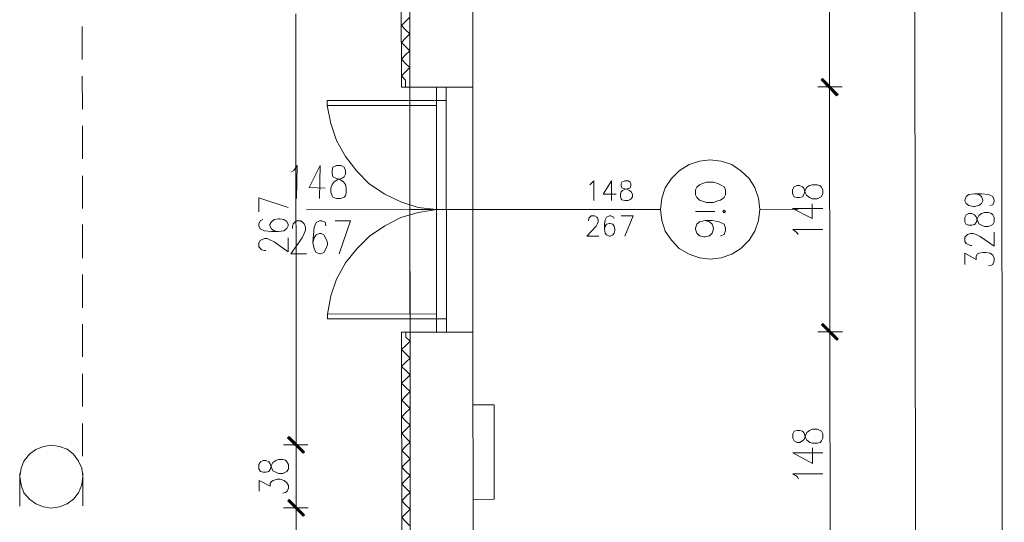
# Model space of a CAD drawing. Header units: inches. Extents: x -5850 to 5646, y 8947 to 13007.
# Tile 461 of 548: x -894 to -300, y 10779 to 11082. Entities that reach past the tile are written whole.
import ezdxf

# ---------------------------------------------------------------- set-up
doc = ezdxf.new("R2010")
doc.units = ezdxf.units.IN
doc.header["$MEASUREMENT"] = 0
for name, color, linetype in [('at_Entity', 7, 'Continuous'), ('at_Rect', 7, 'Continuous'), ('at_Solid', 7, 'Continuous')]:
    doc.layers.add(name, color=color, linetype=linetype)

msp = doc.modelspace()

# ---------------------------------------------------------------- hatches: boundary and pattern name
at = {"layer": 'at_Solid', "lineweight": 20}
for points in [[(-409.73, 11046.75), (-410.57, 11045.91), (-400.43, 11037.05)], [(-400.43, 11037.05), (-410.57, 11045.91), (-409.73, 11046.75)], [(-410.57, 11045.91), (-400.43, 11037.05), (-401.27, 11036.21)], [(-401.27, 11036.62), (-400.43, 11037.05), (-410.57, 11045.91)], [(-409.59, 10898.92), (-410.44, 10898.07), (-400.3, 10889.63)], [(-400.3, 10889.63), (-410.44, 10898.07), (-409.59, 10898.92)], [(-410.44, 10898.07), (-400.3, 10889.63), (-401.14, 10888.79)], [(-401.14, 10888.79), (-400.3, 10889.63), (-410.44, 10898.07)], [(-731.82, 10830.62), (-732.67, 10829.78), (-722.52, 10821.34)], [(-722.52, 10821.34), (-732.67, 10829.78), (-731.82, 10830.62)], [(-732.67, 10829.78), (-722.52, 10821.34), (-723.37, 10820.49)], [(-723.37, 10820.49), (-722.52, 10821.34), (-732.67, 10829.78)], [(-731.79, 10792.61), (-732.64, 10791.76), (-722.49, 10783.32)], [(-722.49, 10783.32), (-732.64, 10791.76), (-731.79, 10792.61)], [(-732.64, 10791.76), (-722.49, 10783.32), (-723.33, 10782.47)], [(-723.33, 10782.47), (-722.49, 10783.32), (-732.64, 10791.76)]]:
    msp.add_hatch(color=7, dxfattribs=at).paths.add_polyline_path(points)

# ---------------------------------------------------------------- linework, layer by layer
at = {"layer": 'at_Entity', "color": 7, "lineweight": 20}
for p, q in [((-300.05, 9320.09), (-302.97, 12590.72)), ((-658.31, 10340.71), (-659.43, 11588.05)), ((-354.45, 11582.83), (-352.97, 9923.65)), ((-664.01, 11041.46), (-664.15, 11201.97)), ((-620.92, 11041.5), (-621.07, 11202.01)), ((-405.51, 11047.18), (-405.64, 11196.71)), ((-727.6, 10831.05), (-727.83, 11085.76)), ((-664.04, 11078.63), (-661.5, 11081.17)), ((-658.98, 11083.7), (-661.5, 11081.17)), ((-856.64, 11058.19), (-856.65, 11078.03)), ((-661.5, 11076.1), (-664.04, 11078.63)), ((-661.5, 11076.1), (-658.97, 11073.57)), ((-658.97, 11073.57), (-661.5, 11071.03)), ((-664.03, 11068.49), (-661.5, 11071.03)), ((-661.49, 11065.96), (-664.03, 11068.49)), ((-661.49, 11065.96), (-658.96, 11063.43)), ((-658.96, 11063.43), (-661.49, 11060.89)), ((-664.02, 11058.36), (-661.49, 11060.89)), ((-661.48, 11055.82), (-664.02, 11058.36)), ((-661.48, 11055.82), (-658.95, 11053.3)), ((-664.01, 11048.22), (-661.48, 11050.76)), ((-658.95, 11053.3), (-661.48, 11050.76)), ((-405.49, 11033.25), (-405.51, 11049.72)), ((-405.51, 11049.72), (-405.49, 11033.25)), ((-856.61, 11028.19), (-856.63, 11048.05)), ((-661.47, 11045.69), (-664.01, 11048.22)), ((-661.47, 11041.46), (-661.47, 11045.69)), ((-409.73, 11046.75), (-410.57, 11045.91)), ((-410.57, 11045.91), (-409.73, 11046.75)), ((-410.57, 11045.91), (-400.43, 11037.05)), ((-410.57, 11045.91), (-400.43, 11037.05)), ((-401.27, 11036.21), (-410.57, 11045.91)), ((-400.43, 11037.05), (-410.57, 11045.91)), ((-410.57, 11045.91), (-401.27, 11036.62)), ((-400.43, 11037.05), (-410.57, 11045.91)), ((-400.85, 11036.62), (-410.15, 11046.34)), ((-410.15, 11046.34), (-400.85, 11037.05)), ((-400.43, 11037.05), (-409.73, 11046.75)), ((-409.73, 11046.75), (-400.43, 11037.05)), ((-658.94, 11041.46), (-664.01, 11041.46)), ((-620.92, 11041.5), (-658.94, 11041.46)), ((-620.92, 11041.5), (-658.94, 11041.46)), ((-658.94, 11041.46), (-658.93, 11033.44)), ((-620.79, 10893.66), (-620.92, 11041.5)), ((-412.68, 11041.68), (-397.89, 11041.7)), ((-397.89, 11041.7), (-412.68, 11041.68)), ((-642.88, 11033.45), (-708.77, 11033.39)), ((-708.77, 11033.39), (-708.77, 11030.44)), ((-642.88, 11033.45), (-642.87, 11030.5)), ((-642.76, 10901.66), (-642.88, 11033.45)), ((-636.85, 10901.67), (-636.97, 11033.46)), ((-405.37, 10899.35), (-405.5, 11035.78)), ((-400.43, 11037.05), (-401.27, 11036.21)), ((-401.27, 11036.62), (-400.43, 11037.05)), ((-642.87, 11030.5), (-708.77, 11030.44)), ((-706.65, 11019.46), (-708.77, 11030.44)), ((-658.93, 11030.48), (-658.82, 10904.61)), ((-856.58, 10998.2), (-856.6, 11018.05)), ((-703.26, 11009.32), (-706.65, 11019.46)), ((-697.76, 10999.62), (-703.26, 11009.32)), ((-691, 10990.75), (-697.76, 10999.62)), ((-490.36, 10994.73), (-484.03, 10996.85)), ((-484.03, 10996.85), (-477.69, 10997.7)), ((-477.69, 10997.7), (-470.93, 10996.86)), ((-470.93, 10996.86), (-464.59, 10994.75)), ((-730.28, 10990.29), (-729.01, 10991.13)), ((-729.01, 10991.13), (-726.9, 10994.1)), ((-726.9, 10994.1), (-727.31, 10974.24)), ((-712.96, 10994.11), (-719.71, 10981)), ((-712.96, 10994.11), (-713.36, 10974.26)), ((-705.36, 10993.27), (-705.78, 10991.15)), ((-705.78, 10991.15), (-705.78, 10989.47)), ((-703.25, 10994.12), (-705.36, 10993.27)), ((-700.29, 10994.12), (-703.25, 10994.12)), ((-698.6, 10993.27), (-700.29, 10994.12)), ((-697.75, 10991.16), (-698.6, 10993.27)), ((-697.75, 10989.05), (-697.75, 10991.16)), ((-683.38, 10983.15), (-691, 10990.75)), ((-500.91, 10986.27), (-496.27, 10990.92)), ((-496.27, 10990.92), (-490.36, 10994.73)), ((-464.59, 10994.75), (-459.1, 10990.96)), ((-459.1, 10990.96), (-454.03, 10986.31)), ((-856.56, 10968.21), (-856.57, 10988.06)), ((-705.78, 10989.47), (-705.35, 10987.36)), ((-705.77, 10982.71), (-704.5, 10984.4)), ((-705.35, 10987.36), (-703.66, 10986.51)), ((-704.5, 10984.4), (-702.4, 10985.67)), ((-703.66, 10986.51), (-701.13, 10985.67)), ((-702.4, 10985.67), (-699.86, 10986.51)), ((-701.13, 10985.67), (-699.01, 10984.41)), ((-699.86, 10986.51), (-698.59, 10987.36)), ((-699.01, 10984.41), (-697.75, 10982.72)), ((-698.59, 10987.36), (-697.75, 10989.05)), ((-549.48, 10983.27), (-547.8, 10984.96)), ((-547.8, 10984.96), (-547.79, 10973.13)), ((-537.24, 10984.97), (-542.3, 10976.94)), ((-537.24, 10984.97), (-537.23, 10973.14)), ((-530.9, 10984.13), (-531.32, 10983.29)), ((-529.21, 10984.98), (-530.9, 10984.13)), ((-527.1, 10984.98), (-529.21, 10984.98)), ((-525.83, 10984.14), (-527.1, 10984.98)), ((-525.41, 10983.29), (-525.83, 10984.14)), ((-504.71, 10980.78), (-500.91, 10986.27)), ((-479.79, 10984.18), (-482.33, 10983.33)), ((-475.56, 10984.18), (-479.79, 10984.18)), ((-473.03, 10983.34), (-475.56, 10984.18)), ((-454.03, 10986.31), (-450.64, 10980.83)), ((-719.71, 10981), (-709.99, 10980.59)), ((-706.61, 10980.6), (-705.77, 10982.71)), ((-706.61, 10978.06), (-706.61, 10980.6)), ((-697.75, 10982.72), (-697.32, 10980.61)), ((-697.32, 10980.61), (-697.32, 10977.65)), ((-674.09, 10976.82), (-683.38, 10983.15)), ((-550.33, 10982.43), (-549.48, 10983.27)), ((-531.74, 10976.95), (-531.32, 10978.22)), ((-531.32, 10983.29), (-531.32, 10982.02)), ((-531.32, 10982.02), (-530.89, 10980.75)), ((-531.32, 10978.22), (-530.47, 10979.07)), ((-530.89, 10980.75), (-530.05, 10980.33)), ((-530.47, 10979.07), (-528.78, 10979.91)), ((-530.05, 10980.33), (-527.94, 10979.91)), ((-528.78, 10979.91), (-526.67, 10980.33)), ((-527.94, 10979.91), (-526.25, 10979.07)), ((-526.67, 10980.33), (-525.82, 10980.76)), ((-526.25, 10979.07), (-525.4, 10978.22)), ((-525.82, 10980.76), (-525.41, 10982.03)), ((-525.41, 10982.03), (-525.41, 10983.29)), ((-525.4, 10978.22), (-524.56, 10976.96)), ((-506.81, 10974.44), (-504.71, 10980.78)), ((-485.7, 10981.21), (-486.54, 10979.53)), ((-486.54, 10979.53), (-486.54, 10976.57)), ((-484.01, 10982.49), (-485.7, 10981.21)), ((-482.33, 10983.33), (-484.01, 10982.49)), ((-471.34, 10982.5), (-473.03, 10983.34)), ((-469.22, 10981.23), (-471.34, 10982.5)), ((-468.38, 10979.54), (-469.22, 10981.23)), ((-468.38, 10976.58), (-468.38, 10979.54)), ((-450.64, 10980.83), (-448.52, 10974.49)), ((-426.98, 10981.27), (-427.83, 10979.58)), ((-427.83, 10979.58), (-427.83, 10977.04)), ((-425.3, 10982.11), (-426.98, 10981.27)), ((-423.61, 10982.12), (-425.3, 10982.11)), ((-421.91, 10981.27), (-423.61, 10982.12)), ((-421.07, 10980.43), (-421.91, 10981.27)), ((-420.23, 10977.9), (-421.07, 10980.43)), ((-421.07, 10976.63), (-420.23, 10979.16)), ((-420.23, 10979.16), (-419.38, 10980.85)), ((-419.38, 10980.85), (-417.69, 10982.12)), ((-417.69, 10982.12), (-416, 10982.55)), ((-416, 10982.55), (-413.05, 10982.55)), ((-413.05, 10982.55), (-411.36, 10982.13)), ((-411.36, 10982.13), (-410.52, 10981.28)), ((-410.52, 10981.28), (-409.67, 10979.6)), ((-409.67, 10979.6), (-409.66, 10977.06)), ((-750.11, 10966.19), (-750.11, 10974.65)), ((-750.11, 10974.65), (-732.37, 10968.75)), ((-705.77, 10975.95), (-706.61, 10978.06)), ((-705.34, 10975.11), (-705.77, 10975.95)), ((-703.23, 10974.27), (-705.34, 10975.11)), ((-700.7, 10974.27), (-703.23, 10974.27)), ((-698.58, 10975.11), (-700.7, 10974.27)), ((-697.74, 10975.95), (-698.58, 10975.11)), ((-697.32, 10977.65), (-697.74, 10975.95)), ((-664.37, 10972.19), (-674.09, 10976.82)), ((-653.8, 10968.82), (-664.37, 10972.19)), ((-542.3, 10976.94), (-534.27, 10976.95)), ((-531.74, 10975.26), (-531.74, 10976.95)), ((-531.31, 10974), (-531.74, 10975.26)), ((-530.89, 10973.57), (-531.31, 10974)), ((-529.2, 10973.15), (-530.89, 10973.57)), ((-527.09, 10973.15), (-529.2, 10973.15)), ((-525.82, 10973.58), (-527.09, 10973.15)), ((-525.4, 10974), (-525.82, 10973.58)), ((-524.55, 10975.27), (-525.4, 10974)), ((-524.56, 10976.96), (-524.55, 10975.27)), ((-507.65, 10967.68), (-506.81, 10974.44)), ((-486.54, 10976.57), (-485.69, 10974.88)), ((-485.69, 10974.88), (-484.01, 10973.19)), ((-484.01, 10973.19), (-482.32, 10972.77)), ((-482.32, 10972.77), (-479.78, 10971.93)), ((-475.55, 10971.93), (-473.02, 10972.78)), ((-473.02, 10972.78), (-471.33, 10973.2)), ((-471.33, 10973.2), (-469.22, 10974.9)), ((-469.22, 10974.9), (-468.38, 10976.58)), ((-448.52, 10974.49), (-447.67, 10967.74)), ((-427.83, 10977.04), (-426.98, 10975.35)), ((-426.98, 10975.35), (-425.29, 10974.94)), ((-425.29, 10974.94), (-423.6, 10974.94)), ((-423.6, 10974.94), (-421.91, 10975.36)), ((-421.91, 10975.36), (-421.07, 10976.63)), ((-419.38, 10976.2), (-420.23, 10977.9)), ((-417.69, 10974.94), (-419.38, 10976.2)), ((-416, 10974.1), (-417.69, 10974.94)), ((-413.04, 10974.1), (-416, 10974.1)), ((-411.35, 10974.95), (-413.04, 10974.1)), ((-410.51, 10975.37), (-411.35, 10974.95)), ((-409.66, 10977.06), (-410.51, 10975.37)), ((-323.91, 10973.33), (-323.07, 10975.45)), ((-323.91, 10972.92), (-323.91, 10973.33)), ((-323.07, 10971.22), (-323.91, 10972.92)), ((-323.07, 10975.45), (-321.38, 10976.71)), ((-321.38, 10976.71), (-318, 10977.14)), ((-318, 10977.14), (-313.78, 10977.15)), ((-318, 10977.14), (-315.47, 10976.72)), ((-315.47, 10976.72), (-313.78, 10975.46)), ((-313.78, 10977.15), (-309.56, 10976.73)), ((-313.78, 10975.46), (-312.93, 10973.34)), ((-312.93, 10972.92), (-313.77, 10971.23)), ((-312.93, 10973.34), (-312.93, 10972.92)), ((-309.56, 10976.73), (-307.02, 10975.46)), ((-307.02, 10975.46), (-306.17, 10973.35)), ((-306.17, 10972.51), (-307.01, 10970.39)), ((-306.17, 10973.35), (-306.17, 10972.51)), ((-642.82, 10967.56), (-721.39, 10967.49)), ((-658.87, 10967.55), (-507.65, 10967.68)), ((-642.82, 10967.56), (-653.8, 10968.82)), ((-653.8, 10965.86), (-642.82, 10967.56)), ((-506.8, 10960.92), (-507.65, 10967.68)), ((-474.7, 10966.44), (-486.53, 10966.43)), ((-479.78, 10971.93), (-475.55, 10971.93)), ((-469.21, 10967.29), (-470.06, 10966.44)), ((-470.06, 10966.44), (-469.21, 10965.6)), ((-468.37, 10966.45), (-469.21, 10967.29)), ((-469.21, 10965.6), (-468.37, 10966.45)), ((-447.67, 10967.74), (-448.51, 10960.98)), ((-447.67, 10967.74), (-424.44, 10967.76)), ((-427.82, 10968.17), (-409.66, 10968.19)), ((-427.82, 10968.17), (-415.99, 10962.27)), ((-415.99, 10962.27), (-415.99, 10971.14)), ((-321.38, 10969.96), (-323.07, 10971.22)), ((-318.84, 10969.54), (-321.38, 10969.96)), ((-318, 10969.54), (-318.84, 10969.54)), ((-315.46, 10969.97), (-318, 10969.54)), ((-313.77, 10971.23), (-315.46, 10969.97)), ((-307.01, 10970.39), (-308.7, 10969.97)), ((-749.26, 10960.71), (-750.1, 10959.02)), ((-747.57, 10961.55), (-749.26, 10960.71)), ((-740.81, 10961.56), (-742.5, 10960.29)), ((-738.28, 10961.98), (-740.81, 10961.56)), ((-737.43, 10961.98), (-738.28, 10961.98)), ((-734.9, 10961.56), (-737.43, 10961.98)), ((-733.21, 10960.3), (-734.9, 10961.56)), ((-732.36, 10958.61), (-733.21, 10960.3)), ((-728.56, 10959.88), (-727.29, 10960.73)), ((-727.29, 10960.73), (-724.76, 10960.73)), ((-724.76, 10960.73), (-723.49, 10959.88)), ((-713.35, 10960.74), (-715.47, 10959.89)), ((-712.09, 10960.74), (-713.35, 10960.74)), ((-709.97, 10959.9), (-712.09, 10960.74)), ((-704.06, 10960.75), (-694.77, 10960.76)), ((-694.77, 10960.76), (-701.51, 10940.9)), ((-674.07, 10957.81), (-664.36, 10962.89)), ((-664.36, 10962.89), (-653.8, 10965.86)), ((-551.15, 10961.3), (-550.73, 10962.57)), ((-551.15, 10960.88), (-551.15, 10961.3)), ((-550.73, 10962.57), (-550.31, 10962.99)), ((-550.31, 10962.99), (-549.46, 10963.84)), ((-549.46, 10963.84), (-547.36, 10963.84)), ((-547.36, 10963.84), (-546.08, 10963)), ((-546.08, 10963), (-545.67, 10962.58)), ((-545.67, 10962.58), (-545.24, 10961.31)), ((-545.24, 10960.47), (-545.66, 10959.2)), ((-545.24, 10961.31), (-545.24, 10960.47)), ((-541.01, 10961.31), (-541.44, 10958.78)), ((-540.17, 10963), (-541.01, 10961.31)), ((-538.48, 10963.85), (-540.17, 10963)), ((-537.64, 10963.85), (-538.48, 10963.85)), ((-535.95, 10963.01), (-537.64, 10963.85)), ((-535.53, 10962.16), (-535.95, 10963.01)), ((-531.3, 10963.86), (-524.12, 10963.86)), ((-524.12, 10963.86), (-529.18, 10951.61)), ((-504.68, 10954.59), (-506.8, 10960.92)), ((-480.61, 10960.95), (-483.99, 10960.1)), ((-476.39, 10960.95), (-480.61, 10960.95)), ((-478.08, 10960.1), (-480.61, 10960.95)), ((-472.17, 10960.11), (-476.39, 10960.95)), ((-448.51, 10960.98), (-450.62, 10954.64)), ((-323.06, 10964.47), (-323.9, 10962.78)), ((-323.9, 10962.78), (-323.9, 10960.24)), ((-321.37, 10965.31), (-323.06, 10964.47)), ((-319.68, 10965.31), (-321.37, 10965.31)), ((-317.99, 10964.47), (-319.68, 10965.31)), ((-317.14, 10963.2), (-317.99, 10964.47)), ((-316.3, 10961.09), (-317.14, 10963.2)), ((-317.14, 10959.83), (-316.3, 10962.36)), ((-316.3, 10962.36), (-315.46, 10964.05)), ((-315.45, 10958.98), (-316.3, 10961.09)), ((-315.46, 10964.05), (-313.77, 10965.32)), ((-313.77, 10965.32), (-312.08, 10965.74)), ((-312.08, 10965.74), (-309.55, 10965.75)), ((-309.55, 10965.75), (-307.86, 10965.32)), ((-307.86, 10965.32), (-307.01, 10964.48)), ((-307.01, 10964.48), (-306.16, 10962.79)), ((-306.16, 10962.79), (-306.16, 10960.26)), ((-856.53, 10938.22), (-856.55, 10958.5)), ((-750.1, 10959.02), (-750.1, 10957.75)), ((-750.1, 10957.75), (-749.26, 10956.06)), ((-749.26, 10956.06), (-746.72, 10954.79)), ((-746.72, 10954.79), (-742.5, 10954.38)), ((-742.5, 10960.29), (-743.34, 10958.6)), ((-743.34, 10958.6), (-743.34, 10957.75)), ((-743.34, 10957.75), (-742.5, 10956.07)), ((-742.5, 10956.07), (-740.81, 10954.8)), ((-742.5, 10954.38), (-738.27, 10954.38)), ((-740.81, 10954.8), (-738.27, 10954.38)), ((-738.27, 10954.38), (-734.89, 10954.8)), ((-734.89, 10954.8), (-733.21, 10956.08)), ((-733.21, 10956.08), (-732.36, 10957.76)), ((-732.36, 10957.76), (-732.36, 10958.61)), ((-729.82, 10957.35), (-729.41, 10959.04)), ((-729.82, 10956.08), (-729.82, 10957.35)), ((-729.41, 10959.04), (-728.56, 10959.88)), ((-723.49, 10959.88), (-722.65, 10959.04)), ((-722.65, 10959.04), (-721.8, 10956.93)), ((-721.8, 10955.24), (-722.64, 10953.13)), ((-721.8, 10956.93), (-721.8, 10955.24)), ((-716.73, 10956.93), (-717.15, 10952.29)), ((-715.47, 10959.89), (-716.73, 10956.93)), ((-709.55, 10957.78), (-709.97, 10959.9)), ((-683.35, 10951.47), (-674.07, 10957.81)), ((-546.5, 10957.51), (-551.99, 10951.59)), ((-545.66, 10959.2), (-546.5, 10957.51)), ((-541.44, 10958.78), (-541.43, 10955.82)), ((-541.01, 10957.51), (-541.43, 10955.82)), ((-541.43, 10955.82), (-541.01, 10953.29)), ((-540.17, 10958.78), (-541.01, 10957.51)), ((-538.48, 10959.21), (-540.17, 10958.78)), ((-538.06, 10959.21), (-538.48, 10959.21)), ((-536.37, 10958.78), (-538.06, 10959.21)), ((-535.52, 10957.52), (-536.37, 10958.78)), ((-535.1, 10955.83), (-535.52, 10957.52)), ((-535.52, 10953.29), (-535.1, 10954.98)), ((-535.1, 10954.98), (-535.1, 10955.83)), ((-500.88, 10949.1), (-504.68, 10954.59)), ((-485.68, 10958.83), (-486.52, 10956.3)), ((-486.52, 10956.3), (-486.52, 10955.87)), ((-486.52, 10955.87), (-485.67, 10953.34)), ((-483.99, 10960.1), (-485.68, 10958.83)), ((-476.39, 10958.84), (-478.08, 10960.1)), ((-475.54, 10956.31), (-476.39, 10958.84)), ((-476.38, 10953.35), (-475.54, 10955.88)), ((-475.54, 10955.88), (-475.54, 10956.31)), ((-469.2, 10958.84), (-472.17, 10960.11)), ((-468.36, 10956.31), (-469.2, 10958.84)), ((-469.2, 10952.51), (-468.36, 10955.04)), ((-468.36, 10955.04), (-468.36, 10956.31)), ((-450.62, 10954.64), (-453.99, 10949.14)), ((-427.81, 10955.5), (-409.65, 10955.52)), ((-425.27, 10953.81), (-427.81, 10955.5)), ((-323.9, 10960.24), (-323.06, 10958.55)), ((-323.06, 10958.55), (-321.37, 10958.13)), ((-321.37, 10958.13), (-319.68, 10958.13)), ((-319.68, 10958.13), (-317.99, 10958.56)), ((-317.99, 10958.56), (-317.14, 10959.83)), ((-313.76, 10958.14), (-315.45, 10958.98)), ((-312.07, 10957.29), (-313.76, 10958.14)), ((-309.54, 10957.3), (-312.07, 10957.29)), ((-307.85, 10958.14), (-309.54, 10957.3)), ((-307, 10958.57), (-307.85, 10958.14)), ((-306.16, 10960.26), (-307, 10958.57)), ((-750.09, 10947.61), (-749.25, 10948.88)), ((-749.25, 10948.88), (-748.4, 10949.3)), ((-748.4, 10949.3), (-746.71, 10950.15)), ((-746.71, 10950.15), (-745.02, 10950.15)), ((-745.02, 10950.15), (-743.33, 10949.31)), ((-743.33, 10949.31), (-740.8, 10948.04)), ((-732.35, 10942.14), (-732.35, 10950.58)), ((-723.91, 10950.59), (-730.66, 10940.87)), ((-722.64, 10953.13), (-723.91, 10950.59)), ((-717.15, 10952.29), (-717.57, 10947.64)), ((-716.72, 10950.6), (-717.57, 10947.64)), ((-715.46, 10952.29), (-716.72, 10950.6)), ((-713.35, 10953.13), (-715.46, 10952.29)), ((-712.5, 10953.13), (-713.35, 10953.13)), ((-710.81, 10952.29), (-712.5, 10953.13)), ((-709.54, 10950.18), (-710.81, 10952.29)), ((-708.7, 10947.64), (-709.54, 10950.18)), ((-690.95, 10943.86), (-683.35, 10951.47)), ((-551.99, 10951.59), (-544.81, 10951.59)), ((-541.01, 10953.29), (-540.16, 10952.45)), ((-540.16, 10952.45), (-538.47, 10951.6)), ((-538.47, 10951.6), (-538.05, 10951.6)), ((-538.05, 10951.6), (-536.36, 10952.45)), ((-536.36, 10952.45), (-535.52, 10953.29)), ((-496.23, 10944.04), (-500.88, 10949.1)), ((-485.67, 10953.34), (-483.99, 10951.65)), ((-483.99, 10951.65), (-481.45, 10951.23)), ((-481.45, 10951.23), (-480.6, 10951.23)), ((-480.6, 10951.23), (-478.07, 10951.65)), ((-478.07, 10951.65), (-476.38, 10953.35)), ((-471.31, 10951.66), (-469.2, 10952.51)), ((-453.99, 10949.14), (-459.05, 10944.07)), ((-424.43, 10952.55), (-425.27, 10953.81)), ((-323.89, 10950.95), (-323.05, 10951.79)), ((-323.89, 10948.41), (-323.89, 10950.95)), ((-323.05, 10947.15), (-323.89, 10948.41)), ((-323.05, 10951.79), (-322.2, 10952.64)), ((-322.2, 10952.64), (-320.52, 10953.06)), ((-320.52, 10953.06), (-318.83, 10953.06)), ((-318.83, 10953.06), (-317.14, 10952.65)), ((-317.14, 10952.65), (-314.6, 10951.38)), ((-314.6, 10951.38), (-306.15, 10945.47)), ((-306.15, 10945.47), (-306.16, 10953.92)), ((-750.09, 10945.08), (-750.09, 10947.61)), ((-749.24, 10944.23), (-750.09, 10945.08)), ((-748.4, 10943.39), (-749.24, 10944.23)), ((-746.71, 10942.97), (-748.4, 10943.39)), ((-745.86, 10942.97), (-746.71, 10942.97)), ((-740.8, 10948.04), (-732.35, 10942.14)), ((-717.57, 10947.64), (-716.72, 10943.84)), ((-716.72, 10943.84), (-715.45, 10941.73)), ((-710.8, 10941.73), (-709.53, 10943.85)), ((-709.53, 10943.85), (-708.69, 10946.38)), ((-708.69, 10946.38), (-708.7, 10947.64)), ((-697.71, 10935.41), (-690.95, 10943.86)), ((-490.31, 10940.66), (-496.23, 10944.04)), ((-459.05, 10944.07), (-464.54, 10940.69)), ((-322.2, 10946.72), (-323.05, 10947.15)), ((-320.51, 10945.88), (-322.2, 10946.72)), ((-319.67, 10945.88), (-320.51, 10945.88)), ((-730.66, 10940.87), (-721.37, 10940.88)), ((-715.45, 10941.73), (-713.34, 10940.89)), ((-713.34, 10940.89), (-712.92, 10940.89)), ((-712.92, 10940.89), (-710.8, 10941.73)), ((-483.97, 10938.56), (-490.31, 10940.66)), ((-477.63, 10937.71), (-483.97, 10938.56)), ((-470.88, 10938.57), (-477.63, 10937.71)), ((-464.54, 10940.69), (-470.88, 10938.57)), ((-323.88, 10934.48), (-323.88, 10941.24)), ((-323.88, 10941.24), (-317.12, 10937.44)), ((-317.12, 10939.55), (-316.28, 10940.82)), ((-317.12, 10937.44), (-317.12, 10939.55)), ((-316.28, 10940.82), (-315.44, 10941.24)), ((-315.44, 10941.24), (-312.9, 10941.67)), ((-312.9, 10941.67), (-311.21, 10941.67)), ((-311.21, 10941.67), (-308.68, 10941.25)), ((-308.68, 10941.25), (-306.99, 10939.98)), ((-306.99, 10939.98), (-306.14, 10938.29)), ((-306.14, 10936.61), (-306.98, 10934.49)), ((-306.14, 10938.29), (-306.14, 10936.61)), ((-703.19, 10925.69), (-697.71, 10935.41)), ((-307.83, 10934.07), (-309.52, 10933.64)), ((-306.98, 10934.49), (-307.83, 10934.07)), ((-856.5, 10908.23), (-856.52, 10928.51)), ((-706.55, 10915.55), (-703.19, 10925.69)), ((-708.66, 10904.56), (-706.55, 10915.55)), ((-642.76, 10904.62), (-708.66, 10904.56)), ((-708.65, 10901.61), (-708.66, 10904.56)), ((-642.76, 10901.66), (-708.65, 10901.61)), ((-658.81, 10901.65), (-658.81, 10893.63)), ((-642.76, 10901.66), (-642.76, 10904.62)), ((-405.36, 10885.4), (-405.38, 10902.3)), ((-405.38, 10902.3), (-405.36, 10885.4)), ((-856.48, 10878.67), (-856.49, 10898.52)), ((-409.59, 10898.92), (-410.44, 10898.07)), ((-410.44, 10898.07), (-409.59, 10898.92)), ((-410.44, 10898.07), (-400.3, 10889.63)), ((-410.44, 10898.07), (-400.3, 10889.63)), ((-401.14, 10888.79), (-410.44, 10898.07)), ((-400.3, 10889.63), (-410.44, 10898.07)), ((-410.44, 10898.07), (-401.14, 10888.79)), ((-400.3, 10889.63), (-410.44, 10898.07)), ((-400.71, 10889.21), (-410.02, 10898.49)), ((-410.02, 10898.49), (-400.71, 10889.21)), ((-400.3, 10889.63), (-409.59, 10898.92)), ((-409.59, 10898.92), (-400.3, 10889.63)), ((-658.81, 10893.63), (-663.87, 10893.62)), ((-663.74, 10745.78), (-663.87, 10893.62)), ((-661.33, 10890.67), (-661.34, 10893.62)), ((-661.33, 10890.67), (-658.8, 10888.13)), ((-658.81, 10893.63), (-620.79, 10893.66)), ((-658.81, 10893.63), (-620.79, 10893.66)), ((-658.81, 10893.63), (-620.79, 10893.66)), ((-620.66, 10745.82), (-620.79, 10893.66)), ((-412.55, 10893.85), (-397.76, 10893.86)), ((-397.76, 10893.86), (-412.55, 10893.85)), ((-400.3, 10889.63), (-401.14, 10888.79)), ((-401.14, 10888.79), (-400.3, 10889.63)), ((-663.87, 10883.06), (-661.33, 10885.6)), ((-661.33, 10880.53), (-663.87, 10883.06)), ((-658.8, 10888.13), (-661.33, 10885.6)), ((-405.24, 10751.93), (-405.36, 10888.36)), ((-661.33, 10880.53), (-658.79, 10878)), ((-658.79, 10878), (-661.32, 10875.46)), ((-663.86, 10872.92), (-661.32, 10875.46)), ((-661.32, 10870.39), (-663.86, 10872.92)), ((-856.45, 10848.68), (-856.47, 10868.53)), ((-663.85, 10862.78), (-661.31, 10865.32)), ((-661.32, 10870.39), (-658.78, 10867.86)), ((-658.78, 10867.86), (-661.31, 10865.32)), ((-661.31, 10860.25), (-663.85, 10862.78)), ((-661.31, 10860.25), (-658.77, 10857.72)), ((-663.84, 10852.65), (-661.3, 10855.19)), ((-658.77, 10857.72), (-661.3, 10855.19)), ((-661.3, 10850.12), (-663.84, 10852.65)), ((-661.3, 10850.12), (-658.76, 10847.59)), ((-658.76, 10847.59), (-661.29, 10845.05)), ((-608.08, 10849.74), (-620.75, 10849.73)), ((-608.08, 10849.74), (-608.03, 10792.72)), ((-663.83, 10842.51), (-661.29, 10845.05)), ((-661.29, 10839.98), (-663.83, 10842.51)), ((-856.42, 10818.69), (-856.44, 10838.54)), ((-661.29, 10839.98), (-658.76, 10837.45)), ((-658.76, 10837.45), (-661.29, 10834.91)), ((-731.82, 10830.62), (-732.67, 10829.78)), ((-732.67, 10829.78), (-731.82, 10830.62)), ((-732.67, 10829.78), (-722.52, 10821.34)), ((-732.67, 10829.78), (-722.52, 10821.34)), ((-723.37, 10820.49), (-732.67, 10829.78)), ((-722.52, 10821.34), (-732.67, 10829.78)), ((-732.67, 10829.78), (-723.37, 10820.49)), ((-722.52, 10821.34), (-732.67, 10829.78)), ((-722.95, 10820.91), (-732.25, 10830.2)), ((-732.25, 10830.2), (-722.95, 10820.91)), ((-722.52, 10821.34), (-731.82, 10830.62)), ((-731.82, 10830.62), (-722.52, 10821.34)), ((-727.59, 10817.11), (-727.6, 10833.58)), ((-727.6, 10833.58), (-727.59, 10817.11)), ((-663.82, 10832.38), (-661.29, 10834.91)), ((-661.28, 10829.84), (-663.82, 10832.38)), ((-661.28, 10829.84), (-658.75, 10827.31)), ((-426.85, 10833.85), (-427.7, 10832.16)), ((-427.7, 10832.16), (-427.7, 10829.63)), ((-427.7, 10829.63), (-426.85, 10827.94)), ((-425.17, 10834.28), (-426.85, 10833.85)), ((-423.48, 10834.28), (-425.17, 10834.28)), ((-421.78, 10833.86), (-423.48, 10834.28)), ((-420.94, 10832.59), (-421.78, 10833.86)), ((-420.09, 10830.06), (-420.94, 10832.59)), ((-420.94, 10828.79), (-420.1, 10831.32)), ((-420.1, 10831.32), (-419.25, 10833.01)), ((-419.25, 10828.37), (-420.09, 10830.06)), ((-419.25, 10833.01), (-417.56, 10834.29)), ((-417.56, 10834.29), (-415.87, 10835.13)), ((-415.87, 10835.13), (-412.92, 10835.13)), ((-412.92, 10835.13), (-411.23, 10834.29)), ((-411.23, 10834.29), (-410.38, 10833.87)), ((-410.38, 10833.87), (-409.54, 10832.18)), ((-409.53, 10829.64), (-410.38, 10827.95)), ((-409.54, 10832.18), (-409.53, 10829.64)), ((-880.08, 10824.58), (-884.73, 10822.88)), ((-875.43, 10825.42), (-880.08, 10824.58)), ((-870.36, 10824.59), (-875.43, 10825.42)), ((-865.72, 10822.9), (-870.36, 10824.59)), ((-735.2, 10825.55), (-720.41, 10825.56)), ((-720.41, 10825.56), (-735.2, 10825.55)), ((-663.81, 10822.24), (-661.28, 10824.77)), ((-658.75, 10827.31), (-661.28, 10824.77)), ((-426.85, 10827.94), (-425.16, 10827.1)), ((-425.16, 10827.1), (-423.47, 10827.1)), ((-423.47, 10827.1), (-421.78, 10827.94)), ((-421.78, 10827.94), (-420.94, 10828.79)), ((-417.55, 10827.1), (-419.25, 10828.37)), ((-415.86, 10826.68), (-417.55, 10827.1)), ((-412.91, 10826.68), (-415.86, 10826.68)), ((-415.85, 10814.43), (-415.86, 10823.72)), ((-411.22, 10827.11), (-412.91, 10826.68)), ((-410.38, 10827.95), (-411.22, 10827.11)), ((-888.53, 10819.92), (-891.9, 10815.69)), ((-884.73, 10822.88), (-888.53, 10819.92)), ((-861.91, 10819.95), (-865.72, 10822.9)), ((-858.95, 10815.72), (-861.91, 10819.95)), ((-727.57, 10793.03), (-727.59, 10820.07)), ((-722.52, 10821.34), (-723.37, 10820.49)), ((-723.37, 10820.49), (-722.52, 10821.34)), ((-661.27, 10819.7), (-663.81, 10822.24)), ((-661.27, 10819.7), (-658.74, 10817.17)), ((-427.69, 10820.75), (-409.52, 10820.77)), ((-427.69, 10820.75), (-415.85, 10814.43)), ((-891.9, 10815.69), (-893.59, 10811.47)), ((-856.83, 10811.5), (-858.95, 10815.72)), ((-749.13, 10815.4), (-749.97, 10813.71)), ((-749.97, 10813.71), (-749.97, 10811.18)), ((-747.44, 10816.25), (-749.13, 10815.4)), ((-745.75, 10816.25), (-747.44, 10816.25)), ((-744.06, 10815.4), (-745.75, 10816.25)), ((-743.21, 10814.14), (-744.06, 10815.4)), ((-742.37, 10812.03), (-743.21, 10814.14)), ((-743.21, 10810.76), (-742.37, 10813.3)), ((-742.37, 10813.3), (-741.52, 10814.99)), ((-741.52, 10809.92), (-742.37, 10812.03)), ((-741.52, 10814.99), (-739.83, 10816.25)), ((-739.83, 10816.25), (-738.15, 10816.68)), ((-738.15, 10816.68), (-735.61, 10816.68)), ((-735.61, 10816.68), (-733.92, 10816.26)), ((-733.92, 10816.26), (-733.08, 10815.41)), ((-733.08, 10815.41), (-732.23, 10813.73)), ((-732.23, 10813.73), (-732.23, 10811.19)), ((-663.8, 10812.1), (-661.27, 10814.63)), ((-661.26, 10809.56), (-663.8, 10812.1)), ((-658.74, 10817.17), (-661.27, 10814.63)), ((-893.59, 10811.47), (-894.43, 10806.4)), ((-894.41, 10788.66), (-894.43, 10808.51)), ((-894.43, 10806.4), (-893.58, 10801.33)), ((-856.41, 10806.44), (-856.83, 10811.5)), ((-856.83, 10801.37), (-856.41, 10806.44)), ((-856.4, 10788.7), (-856.41, 10808.55)), ((-749.97, 10811.18), (-749.12, 10809.49)), ((-749.12, 10809.49), (-747.43, 10809.07)), ((-747.43, 10809.07), (-745.74, 10809.07)), ((-745.74, 10809.07), (-744.06, 10809.49)), ((-744.06, 10809.49), (-743.21, 10810.76)), ((-739.83, 10809.08), (-741.52, 10809.92)), ((-738.14, 10808.23), (-739.83, 10809.08)), ((-735.61, 10808.23), (-738.14, 10808.23)), ((-733.92, 10809.08), (-735.61, 10808.23)), ((-733.08, 10809.5), (-733.92, 10809.08)), ((-732.23, 10811.19), (-733.08, 10809.5)), ((-661.26, 10809.56), (-658.73, 10807.04)), ((-658.73, 10807.04), (-661.26, 10804.5)), ((-427.68, 10808.08), (-409.51, 10808.1)), ((-425.14, 10806.4), (-427.68, 10808.08)), ((-424.29, 10805.13), (-425.14, 10806.4)), ((-893.58, 10801.33), (-891.89, 10796.69)), ((-858.94, 10796.72), (-856.83, 10801.37)), ((-749.96, 10797.66), (-749.96, 10804)), ((-749.96, 10804), (-743.2, 10800.62)), ((-743.2, 10802.31), (-742.36, 10803.58)), ((-743.2, 10800.62), (-743.2, 10802.31)), ((-742.36, 10803.58), (-741.51, 10804.01)), ((-741.51, 10804.01), (-738.98, 10804.85)), ((-738.98, 10804.85), (-737.29, 10804.85)), ((-737.29, 10804.85), (-734.75, 10804.01)), ((-734.75, 10804.01), (-733.07, 10802.74)), ((-733.07, 10802.74), (-732.22, 10801.05)), ((-732.22, 10801.05), (-732.22, 10799.36)), ((-663.79, 10801.96), (-661.26, 10804.5)), ((-661.25, 10799.43), (-663.79, 10801.96)), ((-891.89, 10796.69), (-888.5, 10792.89)), ((-861.89, 10792.91), (-858.94, 10796.72)), ((-733.91, 10796.83), (-735.6, 10796.4)), ((-733.06, 10797.67), (-733.91, 10796.83)), ((-732.22, 10799.36), (-733.06, 10797.67)), ((-727.56, 10779.52), (-727.57, 10795.99)), ((-727.57, 10795.99), (-727.56, 10779.52)), ((-663.78, 10791.82), (-661.25, 10794.36)), ((-661.25, 10799.43), (-658.72, 10796.9)), ((-658.72, 10796.9), (-661.25, 10794.36)), ((-888.5, 10792.89), (-884.7, 10789.94)), ((-884.7, 10789.94), (-880.05, 10788.25)), ((-880.05, 10788.25), (-875.4, 10787.41)), ((-875.4, 10787.41), (-870.33, 10788.26)), ((-870.33, 10788.26), (-865.69, 10789.95)), ((-865.69, 10789.95), (-861.89, 10792.91)), ((-731.79, 10792.61), (-732.64, 10791.76)), ((-732.64, 10791.76), (-731.79, 10792.61)), ((-732.64, 10791.76), (-722.49, 10783.32)), ((-732.64, 10791.76), (-722.49, 10783.32)), ((-723.33, 10782.47), (-732.64, 10791.76)), ((-722.49, 10783.32), (-732.64, 10791.76)), ((-732.64, 10791.76), (-723.33, 10782.47)), ((-722.49, 10783.32), (-732.64, 10791.76)), ((-722.91, 10782.9), (-732.21, 10792.18)), ((-732.21, 10792.18), (-722.91, 10782.9)), ((-722.49, 10783.32), (-731.79, 10792.61)), ((-731.79, 10792.61), (-722.49, 10783.32)), ((-661.24, 10789.29), (-663.78, 10791.82)), ((-661.24, 10789.29), (-658.71, 10786.76)), ((-608.03, 10792.72), (-620.7, 10792.7)), ((-735.16, 10787.53), (-720.38, 10787.55)), ((-720.38, 10787.55), (-735.16, 10787.53)), ((-727.33, 10528.19), (-727.56, 10782.05)), ((-722.49, 10783.32), (-723.33, 10782.47)), ((-723.33, 10782.47), (-722.49, 10783.32)), ((-663.77, 10781.69), (-661.24, 10784.22)), ((-658.71, 10786.76), (-661.24, 10784.22)), ((-661.24, 10779.15), (-663.77, 10781.69)), ((-661.24, 10779.15), (-658.7, 10776.62))]:
    msp.add_line(p, q, dxfattribs=at)
at = {"layer": 'at_Rect', "color": 7, "lineweight": 20}
for p, q in [((-642.89, 11041.48), (-636.97, 11041.48)), ((-642.89, 11041.48), (-642.88, 11033.45)), ((-636.97, 11033.46), (-636.97, 11041.48)), ((-636.97, 11033.46), (-642.88, 11033.45)), ((-642.76, 10901.67), (-636.85, 10901.67)), ((-642.76, 10901.67), (-642.75, 10893.64)), ((-636.84, 10893.65), (-636.85, 10901.67)), ((-636.84, 10893.65), (-642.75, 10893.64))]:
    msp.add_line(p, q, dxfattribs=at)

doc.saveas('drawing.dxf')
